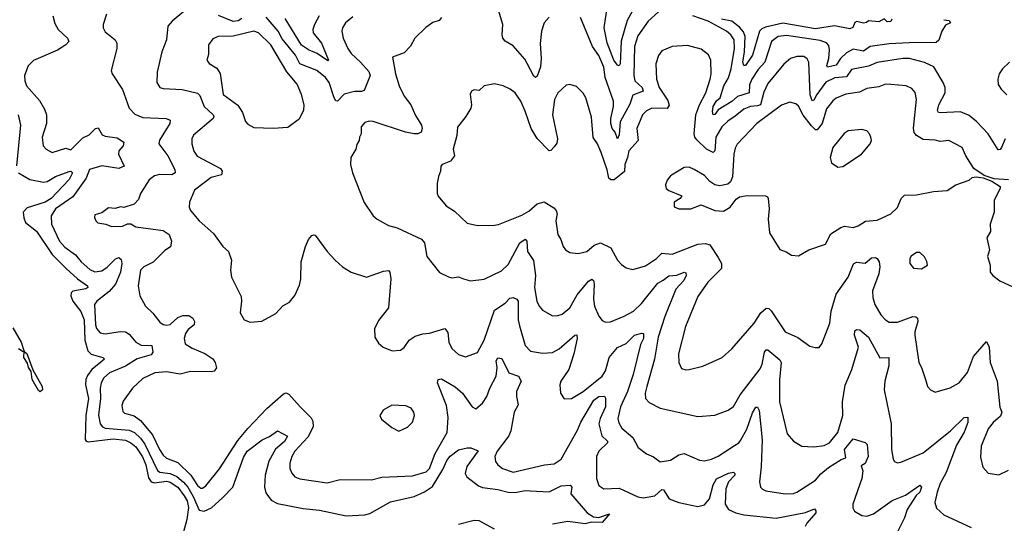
# Model space of a CAD drawing. Extents: x 1954683 to 2060285, y 904798 to 1016299.
# Tile 379 of 472: x 2014005 to 2019770, y 1000913 to 1003863. Entities that reach past the tile are written whole.
import ezdxf

# ---------------------------------------------------------------- set-up
doc = ezdxf.new("R2010")
doc.units = 0

msp = doc.modelspace()

# ---------------------------------------------------------------- linework, layer by layer
at = {"layer": '0CON10XD'}
for points in [[(2017635, 1003995.4), (2017562.1, 1003857.9), (2017526.8, 1003736.8), (2017521.2, 1003605), (2017515, 1003593.3), (2017505, 1003595.6), (2017482.7, 1003625), (2017445, 1003726.9), (2017427.4, 1003815), (2017467.7, 1004092.3)], [(2017105, 1003878.1), (2017075, 1003844), (2017060.3, 1003795), (2017052.6, 1003722.6), (2017058.3, 1003635), (2017054.1, 1003585.9), (2017035, 1003531.2), (2017025, 1003524), (2017015, 1003532.5), (2016976.3, 1003606.3), (2016961.7, 1003631.7), (2016895, 1003710.4), (2016846.9, 1003736.9), (2016834.1, 1003755), (2016829.3, 1003775), (2016832.9, 1003835), (2016788.9, 1003985)], [(2014198.8, 1003885), (2014210.5, 1003840.5), (2014230, 1003805), (2014284, 1003755), (2014292.5, 1003735), (2014274.3, 1003715), (2014225.7, 1003684.3), (2014085, 1003623.5), (2014055, 1003592.5), (2014032.9, 1003535), (2014034, 1003504), (2014044.5, 1003475), (2014119.8, 1003389.8), (2014149.5, 1003339.5), (2014161.8, 1003305), (2014161.2, 1003255), (2014136.7, 1003175), (2014142.9, 1003125), (2014160, 1003105), (2014194.6, 1003084.6), (2014275, 1003110.6), (2014305, 1003100), (2014375, 1003170), (2014410.6, 1003189.4), (2014448.8, 1003225), (2014465, 1003228.6), (2014487.9, 1003187.9), (2014505, 1003180), (2014575, 1003170.9), (2014614.3, 1003145), (2014610.9, 1003125), (2014586, 1003095), (2014583.8, 1003075), (2014615.6, 1003005), (2014585, 1002991.8), (2014485, 1003006.9), (2014413.3, 1002985), (2014394.7, 1002935), (2014315, 1002825.4), (2014215, 1002754.5), (2014188.5, 1002715), (2014191.2, 1002665), (2014237.3, 1002565), (2014269.7, 1002529.7), (2014331.8, 1002485), (2014363.9, 1002445), (2014415, 1002399.2), (2014445, 1002386.3), (2014485, 1002391.1), (2014516.9, 1002413.1), (2014565, 1002461.5), (2014585, 1002470), (2014598.8, 1002458.8), (2014602.1, 1002435), (2014594.6, 1002384.6), (2014566.6, 1002313.4), (2014529, 1002271), (2014455.5, 1002215), (2014443.2, 1002195), (2014448, 1002075), (2014455, 1002053.6), (2014475, 1002029.3), (2014505, 1002023.2), (2014595, 1002037.2), (2014625, 1002033.8), (2014645, 1002021.9), (2014685.7, 1001975), (2014715, 1001957.3), (2014779.2, 1001955), (2014783.8, 1001915), (2014775, 1001899.6), (2014692.7, 1001877.3), (2014625, 1001832.8), (2014530.4, 1001795), (2014498.3, 1001765), (2014482.4, 1001735), (2014476, 1001705), (2014477.4, 1001645), (2014467, 1001547), (2014475.3, 1001495), (2014488.7, 1001478.7), (2014505, 1001470.9), (2014645, 1001459.3), (2014676.8, 1001445), (2014712.6, 1001412.6), (2014737.5, 1001377.5), (2014812.3, 1001222.3), (2014825, 1001213.5), (2014885, 1001205.5), (2014925, 1001187.3), (2014964.2, 1001155), (2014988.8, 1001125)], [(2014512.7, 1003895), (2014492.5, 1003835), (2014493.3, 1003815), (2014505, 1003790.8), (2014563.1, 1003745), (2014574.3, 1003725), (2014572.9, 1003695), (2014541.2, 1003565), (2014546.7, 1003545), (2014605.8, 1003454.2), (2014645.3, 1003345.3), (2014679.1, 1003309.1), (2014725, 1003290.4), (2014863.3, 1003283.3), (2014885.6, 1003275), (2014884.4, 1003255), (2014822.4, 1003157.6), (2014818.6, 1003135), (2014871.2, 1003065), (2014912.9, 1002985), (2014915.8, 1002965), (2014895, 1002954), (2014823.9, 1002956.1), (2014795, 1002948.9), (2014762.9, 1002925), (2014711.2, 1002845), (2014700.7, 1002809.3), (2014675, 1002783.3), (2014615, 1002762.5), (2014595, 1002767.5), (2014563, 1002757), (2014525, 1002760), (2014485, 1002732.5), (2014445, 1002720), (2014442.5, 1002705), (2014450, 1002685), (2014463, 1002673), (2014510, 1002665), (2014541.7, 1002651.7), (2014606.1, 1002653.9), (2014635, 1002667.5), (2014655, 1002667.5), (2014685, 1002650), (2014845, 1002628.9), (2014879.4, 1002605), (2014894.3, 1002565), (2014887.6, 1002532.4), (2014855, 1002510.8), (2014786.6, 1002443.4), (2014732.5, 1002415), (2014712.5, 1002395), (2014698.9, 1002305), (2014707.8, 1002245), (2014741.4, 1002185), (2014785, 1002144.3), (2014825, 1002091.4), (2014845, 1002077.8), (2014865, 1002073.6), (2014885, 1002077.5), (2014931.2, 1002118.8), (2014959.8, 1002130.2), (2014995, 1002130.5), (2015018.1, 1002115), (2015027.5, 1002095), (2015025.6, 1002075), (2014991.8, 1002048.2), (2014975.4, 1002025), (2014968.5, 1001995), (2014974.4, 1001965), (2015015, 1001938.1), (2015088.3, 1001908.3), (2015136.4, 1001876.4), (2015150, 1001855), (2015157, 1001823), (2015142.5, 1001805), (2015125, 1001800), (2015005, 1001802.7), (2014945, 1001787.7), (2014865, 1001800), (2014795.3, 1001794.7), (2014725, 1001761.9), (2014665.4, 1001704.6), (2014611.3, 1001628.7), (2014603, 1001603), (2014607.9, 1001567.9), (2014618.9, 1001558.9), (2014675, 1001542.5), (2014712.5, 1001515), (2014782, 1001432), (2014822.9, 1001345), (2014845, 1001311.8), (2014865, 1001294.7), (2014929.7, 1001269.7), (2015005.8, 1001195.8), (2015045, 1001135.4), (2015065, 1001119.2), (2015075, 1001118.8), (2015095, 1001132.7), (2015175, 1001231.9), (2015282, 1001398), (2015340.9, 1001469.1), (2015451.8, 1001585), (2015548.4, 1001671.6), (2015565, 1001677.9), (2015580.1, 1001670.1), (2015646.3, 1001596.3), (2015710.6, 1001530.6), (2015720.8, 1001510.8), (2015722.5, 1001477.5), (2015691.6, 1001418.4), (2015615.5, 1001335), (2015597.9, 1001305), (2015587.3, 1001265), (2015586.7, 1001235), (2015597.2, 1001207.2), (2015616.2, 1001185), (2015645, 1001173.1), (2015805, 1001149.4), (2015880.9, 1001169.1), (2016065, 1001167.1), (2016125, 1001183.1), (2016305, 1001190.4), (2016384.2, 1001215), (2016405, 1001233.6), (2016437.9, 1001322.1), (2016507.3, 1001445), (2016513, 1001533), (2016503.8, 1001603.8), (2016450.6, 1001735), (2016454.5, 1001755.5), (2016475, 1001758.9), (2016555, 1001713.5), (2016597.8, 1001675), (2016653.5, 1001595), (2016676, 1001584), (2016715, 1001616.5), (2016740.7, 1001655), (2016758.3, 1001705), (2016795.2, 1001775), (2016800, 1001825), (2016795.6, 1001865), (2016805, 1001882), (2016827.9, 1001877.9), (2016868.9, 1001795), (2016925.3, 1001775.3), (2016940.6, 1001745), (2016913.8, 1001685), (2016912.9, 1001655), (2016923.6, 1001606.4), (2016900, 1001565), (2016880.4, 1001455), (2016868.2, 1001425), (2016800.5, 1001335), (2016786.9, 1001305), (2016790, 1001275), (2016804.3, 1001255), (2016832.5, 1001235), (2016895, 1001213.5), (2017077.5, 1001255), (2017135, 1001261.1), (2017175, 1001288.9), (2017270.4, 1001459.6), (2017289.8, 1001505), (2017367.3, 1001635), (2017395, 1001655.8), (2017428.2, 1001658.2), (2017435.6, 1001645.6), (2017434.7, 1001595), (2017403.6, 1001526.4), (2017396.6, 1001495), (2017413.8, 1001425), (2017446.4, 1001395), (2017446.7, 1001385), (2017395.3, 1001335), (2017381.6, 1001305), (2017382.7, 1001175), (2017395.7, 1001135), (2017425, 1001114.6), (2017515, 1001119.1), (2017625, 1001068.2), (2017655, 1001062.5), (2017724.2, 1001075), (2017765, 1001111.8), (2017775, 1001108.6), (2017807.3, 1001057.3), (2017865, 1001034.8), (2017975, 1001011.8), (2018015, 1001021.9), (2018043.1, 1001056.9), (2018065, 1001138.5), (2018085, 1001173.1), (2018155, 1001206.9), (2018185, 1001213.3), (2018192.5, 1001205), (2018191.2, 1001195), (2018154.8, 1001155.2), (2018138.7, 1001115), (2018135.3, 1001025.3), (2018155.5, 1000995), (2018198, 1000975), (2018245, 1000963.1), (2018435, 1000944.2), (2018605, 1000976.2), (2018658.1, 1000998.1), (2018667.1, 1000987.1), (2018665.7, 1000975), (2018614.4, 1000915), (2018604.4, 1000895)], [(2014965, 1003911.2), (2014896.7, 1003855), (2014871.2, 1003825), (2014864.4, 1003745), (2014836.5, 1003675), (2014810, 1003555), (2014807.1, 1003495), (2014825, 1003466), (2014845, 1003459.2), (2014956.8, 1003453.2), (2015045, 1003432.5), (2015058.8, 1003418.8), (2015084.8, 1003354.8), (2015137.1, 1003305), (2015141.4, 1003295), (2015137.5, 1003285), (2015022.9, 1003187.1), (2015013.3, 1003165), (2015012.5, 1003135), (2015023.5, 1003093.5), (2015043.5, 1003063.5), (2015180.9, 1002990.9), (2015191.2, 1002975), (2015186.9, 1002955), (2015125, 1002939.2), (2015028.1, 1002865), (2014999.4, 1002795), (2014997.1, 1002765), (2015005.7, 1002745), (2015055.5, 1002685), (2015139.9, 1002609.9), (2015195, 1002534), (2015227.5, 1002505), (2015244.2, 1002455), (2015239.2, 1002395), (2015244, 1002355), (2015301.3, 1002241.3), (2015304.4, 1002215), (2015295.8, 1002145), (2015320, 1002105), (2015355, 1002090.8), (2015422.1, 1002097.9), (2015505, 1002142), (2015545, 1002186.2), (2015585, 1002207.5), (2015615, 1002247.5), (2015642.7, 1002307.3), (2015650, 1002345), (2015653.3, 1002445), (2015678.9, 1002535), (2015695.5, 1002574.5), (2015715, 1002598), (2015727, 1002603), (2015735, 1002600), (2015805, 1002506), (2015851.4, 1002455), (2015895, 1002415.6), (2015945, 1002384.5), (2016035, 1002354.7), (2016135, 1002390.4), (2016164.2, 1002394.2), (2016172.5, 1002385), (2016178.1, 1002345), (2016164.5, 1002175.5), (2016105, 1002102), (2016082.5, 1002052.5), (2016084.1, 1002004.1), (2016105, 1001967.5), (2016133.9, 1001943.9), (2016185, 1001923.3), (2016235, 1001926.7), (2016255, 1001942.5), (2016286, 1001985), (2016321.1, 1002008.9), (2016365, 1002022.5), (2016405, 1002026.4), (2016494.5, 1002054.5), (2016510.7, 1002030.7), (2016518.1, 1001975), (2016535, 1001936.2), (2016575, 1001902.5), (2016615, 1001889.2), (2016685, 1001914.2), (2016724, 1001986), (2016785, 1002161.4), (2016847.1, 1002202.9), (2016875, 1002231.5), (2016895, 1002236), (2016915, 1002226.7), (2016924.1, 1002214.1), (2016924.2, 1002105), (2016930.4, 1002070.4), (2016965.3, 1001955.3), (2016995, 1001920.5), (2017065, 1001910.4), (2017125, 1001914.6), (2017164.3, 1001935.7), (2017255, 1002015.7), (2017266.8, 1002016.8), (2017268, 1001995), (2017248.7, 1001905), (2017220, 1001815), (2017173.5, 1001745), (2017166.7, 1001725), (2017171.4, 1001675), (2017192.7, 1001642.7), (2017235, 1001644.2), (2017305, 1001684.4), (2017414.4, 1001775), (2017435, 1001807.1), (2017443, 1001833)], [(2015305, 1003870.5), (2015284.4, 1003855.6), (2015255, 1003851.9), (2015168.1, 1003888.1)], [(2015955, 1003880), (2015913.3, 1003845), (2015894.5, 1003815), (2015891.8, 1003795), (2015898.8, 1003755), (2015925.4, 1003695), (2015944.8, 1003664.8), (2015999.7, 1003615), (2016048.8, 1003558.8), (2016056.5, 1003535), (2016021.3, 1003448.7), (2016006.8, 1003443.2), (2015965, 1003443.2), (2015905, 1003427.3), (2015865, 1003386), (2015855, 1003388), (2015845.4, 1003405.4), (2015816.1, 1003495), (2015795.2, 1003525), (2015745, 1003565.7), (2015644.8, 1003605), (2015618.9, 1003655), (2015541.3, 1003751.3), (2015517.5, 1003795), (2015447.7, 1003877.7)], [(2015758.2, 1003885), (2015730.6, 1003835), (2015721.1, 1003805), (2015722.5, 1003785), (2015772.2, 1003725), (2015812, 1003625), (2015808.2, 1003621.8), (2015745.7, 1003665.7), (2015695, 1003685.4), (2015655, 1003713.3), (2015559.5, 1003869.5)], [(2016475.3, 1003874.7), (2016461.8, 1003858.2), (2016423.6, 1003846.4), (2016383.4, 1003816.6), (2016318.6, 1003755), (2016292.7, 1003707.3), (2016255, 1003668), (2016186.7, 1003643.3), (2016205.5, 1003545), (2016227.3, 1003475), (2016256.4, 1003415), (2016295, 1003364.3), (2016321.9, 1003301.9), (2016356.7, 1003245), (2016362.3, 1003225), (2016354.5, 1003205), (2016335.9, 1003194.1), (2016315, 1003193.4), (2016264, 1003204), (2016075, 1003267.5), (2016051.2, 1003268.8), (2016025, 1003261.2), (2016004, 1003235), (2016003.3, 1003195), (2015993.8, 1003175), (2015993.3, 1003155), (2015978.3, 1003131.7), (2015973.3, 1003105), (2015944.2, 1003055), (2015942.5, 1003015), (2015953.8, 1002965), (2016022.3, 1002792.3), (2016074.3, 1002714.3), (2016097.5, 1002695), (2016165, 1002658), (2016215, 1002644.3), (2016357.6, 1002577.6), (2016374.5, 1002555), (2016389.2, 1002475), (2016463, 1002383), (2016515.9, 1002355.9), (2016535, 1002351.2), (2016575, 1002356), (2016604.2, 1002344.2), (2016645, 1002334.2), (2016725, 1002342.5), (2016825, 1002391.4), (2016865, 1002428.6), (2016933.1, 1002555), (2016965, 1002577.8), (2016974.4, 1002565), (2016978.8, 1002505), (2017012.3, 1002452.2), (2017024.8, 1002365), (2017020, 1002295), (2017032.5, 1002215), (2017045.7, 1002185), (2017065, 1002162.5), (2017125, 1002128.6), (2017155, 1002129.4), (2017181.1, 1002138.9), (2017225, 1002174.4), (2017268.1, 1002251.9), (2017335, 1002332), (2017355, 1002342.5), (2017365.2, 1002335.2), (2017369, 1002315), (2017365.3, 1002225.3), (2017370.9, 1002185), (2017396.6, 1002126.6), (2017415, 1002101.2), (2017435, 1002090.8), (2017465, 1002092.9), (2017545, 1002125.6), (2017598.9, 1002155), (2017645, 1002201.5), (2017740.9, 1002319.1), (2017773.4, 1002336.6), (2017805, 1002363.6), (2017852.6, 1002367.4), (2017895, 1002383.3), (2017905, 1002380), (2017907.1, 1002365), (2017893.8, 1002335), (2017846, 1002284), (2017781.9, 1002125), (2017743.9, 1002003.9), (2017721.4, 1001875), (2017676, 1001715), (2017667.9, 1001675), (2017669.4, 1001645), (2017690.2, 1001620.2), (2017755, 1001588.1), (2017975, 1001539.2), (2018075, 1001545.8), (2018152.5, 1001575), (2018185, 1001597.5), (2018222.5, 1001665), (2018341.2, 1001818.8), (2018352.8, 1001845), (2018365.5, 1001915), (2018375, 1001930), (2018385, 1001928.9), (2018455, 1001870.6), (2018463.8, 1001855), (2018453.5, 1001753.5), (2018452.9, 1001625), (2018497.8, 1001437.8), (2018536, 1001395), (2018585, 1001364.3), (2018655, 1001361.9), (2018715, 1001368.9), (2018745.6, 1001385), (2018795, 1001445.6), (2018823.6, 1001545), (2018821.7, 1001625), (2018838.1, 1001721.9), (2018877.7, 1001815), (2018915.8, 1001945), (2018892.5, 1002015), (2018895, 1002040), (2018905, 1002047.5), (2018925, 1002046.2), (2018975, 1002004.4), (2019041.5, 1001881.5), (2019094.3, 1001884.3), (2019094, 1001835), (2019070, 1001745), (2019067.3, 1001695), (2019107.1, 1001495), (2019108.9, 1001345), (2019118.8, 1001288.8), (2019127.5, 1001275), (2019145, 1001268), (2019165, 1001270.8), (2019295, 1001325.6), (2019455.5, 1001455), (2019535, 1001533.1), (2019555.7, 1001535.7), (2019555.8, 1001504.2), (2019535, 1001446.9), (2019489.5, 1001370.5), (2019429.9, 1001210.1), (2019395, 1001145.7), (2019376, 1001095), (2019362.7, 1001035), (2019372, 1001002), (2019415, 1000962.9), (2019575, 1000889.2)], [(2017745, 1003908.5), (2017685, 1003853.3), (2017625, 1003768.6), (2017604.8, 1003705.2), (2017600, 1003535), (2017606.5, 1003505), (2017650, 1003465), (2017656.2, 1003445), (2017595, 1003421.3), (2017577.7, 1003367.7), (2017521.4, 1003265), (2017515, 1003187.5), (2017504.7, 1003164.7), (2017490.7, 1003205), (2017474.8, 1003225), (2017467, 1003255), (2017465.7, 1003284.3), (2017482, 1003355), (2017482.3, 1003385), (2017433, 1003525), (2017424.8, 1003585), (2017395, 1003652.2), (2017358.8, 1003705), (2017287.5, 1003875)], [(2019415, 1003862.9), (2019447.3, 1003857.3), (2019454, 1003845), (2019425, 1003830.4), (2019405, 1003795.4), (2019386.9, 1003743.1), (2019371.3, 1003728.7), (2019212.6, 1003727.4), (2019095, 1003721.3), (2018985, 1003706.7), (2018945, 1003678.4), (2018885, 1003689.7), (2018845, 1003668.2), (2018811.6, 1003635), (2018785, 1003595.8), (2018734.1, 1003584.1), (2018730.7, 1003595), (2018743.3, 1003635), (2018746.8, 1003686.8), (2018741.7, 1003711.7), (2018728.1, 1003728.1), (2018691.3, 1003741.3), (2018495, 1003770.6), (2018445, 1003765.3), (2018406.1, 1003735), (2018367.6, 1003615), (2018328.1, 1003571.9), (2018292.2, 1003515), (2018278.8, 1003481.2), (2018275.2, 1003434.8), (2018207.1, 1003412.9), (2018175, 1003383), (2018094.8, 1003335.2), (2018075, 1003308.2), (2018064.7, 1003304.7), (2018060.5, 1003325), (2018064.8, 1003355), (2018085, 1003386.7), (2018105.6, 1003405), (2018127.8, 1003475), (2018155, 1003522.2), (2018170.6, 1003575), (2018189.6, 1003695), (2018187.9, 1003745), (2018168.7, 1003775), (2018143.5, 1003795), (2018035, 1003853.7), (2017946.4, 1003886.4)], [(2019111.9, 1003865), (2019105, 1003852.5), (2019085, 1003849.4), (2019067.5, 1003867.5), (2019035, 1003851.1), (2018975, 1003856.7), (2018963.8, 1003846.2), (2018945, 1003842), (2018907, 1003853), (2018894, 1003846), (2018883, 1003817), (2018865, 1003810), (2018775, 1003827.3), (2018665, 1003808.4), (2018473.4, 1003843.4), (2018371.1, 1003818.9), (2018350.4, 1003809.6), (2018337.3, 1003795), (2018296.2, 1003655), (2018255, 1003593.8), (2018243.9, 1003593.9), (2018238.6, 1003615), (2018248.9, 1003675), (2018252.7, 1003765), (2018242.6, 1003792.6), (2018219.1, 1003819.1), (2018175, 1003854.1), (2018115, 1003866.1)], [(2015488.3, 1003228.3), (2015575, 1003232.5), (2015643.3, 1003285), (2015667.7, 1003332.3), (2015671.2, 1003365), (2015654.2, 1003425), (2015629.2, 1003485), (2015568.4, 1003558.4), (2015475, 1003715.4), (2015402.2, 1003785), (2015375, 1003796.1), (2015254.3, 1003765.7), (2015166.1, 1003763.9), (2015135, 1003751.1), (2015109.5, 1003715), (2015110.6, 1003659.4), (2015100, 1003625), (2015115, 1003606.7), (2015158.3, 1003578.3), (2015178.6, 1003548.6), (2015195.6, 1003425), (2015281.7, 1003361.7), (2015308.8, 1003318.8), (2015326.6, 1003266.6), (2015340.3, 1003250.3), (2015375, 1003230.6), (2015488.3, 1003228.3)], [(2018362.1, 1003437.9), (2018343.3, 1003365), (2018325, 1003357.6), (2018284.8, 1003355.2), (2018245, 1003339.5), (2018195, 1003296.9), (2018151, 1003269), (2018116.5, 1003235), (2018080, 1003175), (2018075.3, 1003095), (2018065, 1003084.6), (2018025.4, 1003105.4), (2017969.7, 1003159.7), (2017958.8, 1003175), (2017954.8, 1003195), (2017963.3, 1003305), (2017985.7, 1003365), (2018021.8, 1003435), (2018048.5, 1003515), (2018053.3, 1003545), (2018051.4, 1003625), (2018037.4, 1003657.4), (2017995, 1003690), (2017915, 1003710.8), (2017825, 1003705.7), (2017765, 1003681.2), (2017745, 1003653.3), (2017730, 1003605), (2017733.8, 1003515), (2017749.2, 1003465), (2017800.1, 1003390.1), (2017808.4, 1003361.6), (2017796.7, 1003343.3), (2017706, 1003344), (2017675, 1003330), (2017651.8, 1003305), (2017618.2, 1003225), (2017625.3, 1003154.7), (2017572.2, 1003095), (2017564.1, 1003055), (2017547.1, 1003015), (2017545.7, 1002974.3), (2017485, 1002924.6), (2017465.3, 1002925.3), (2017453.8, 1002935), (2017445, 1002983.8), (2017408.5, 1003085), (2017387.8, 1003135), (2017362.6, 1003172.6), (2017352.4, 1003292.4), (2017320.6, 1003405), (2017305, 1003432), (2017265, 1003471.2), (2017225, 1003483.3), (2017205, 1003480), (2017156, 1003435), (2017135.6, 1003395), (2017123.8, 1003305), (2017153.1, 1003165), (2017150, 1003140), (2017135, 1003118.8), (2017115, 1003096.2), (2017104, 1003094), (2017035, 1003166.2), (2016999.4, 1003225), (2016965, 1003326.2), (2016938.1, 1003385), (2016905, 1003433.8), (2016876.7, 1003455), (2016835, 1003476), (2016785, 1003488), (2016724.1, 1003475.9), (2016695, 1003447.5), (2016665, 1003452.5), (2016650, 1003445), (2016643.3, 1003426.7), (2016650.8, 1003365), (2016645.8, 1003345), (2016617.5, 1003295), (2016567.3, 1003232.7), (2016564.5, 1003185), (2016543.3, 1003105), (2016550, 1003065), (2016526.7, 1003035), (2016477.5, 1003015), (2016470, 1003005), (2016468.8, 1002975), (2016456.2, 1002945), (2016450, 1002905), (2016449.2, 1002845), (2016455, 1002830), (2016502.4, 1002772.4), (2016551.3, 1002741.3), (2016625, 1002672), (2016685, 1002657.1), (2016785, 1002659.4), (2016807.4, 1002662.6), (2016945, 1002718.5), (2016985, 1002741.5), (2017034.7, 1002785.3), (2017075, 1002795.6), (2017131.5, 1002761.5), (2017146.7, 1002745), (2017150.9, 1002725), (2017144.6, 1002684.6), (2017155.8, 1002605), (2017173.8, 1002575), (2017186.2, 1002535), (2017200, 1002515), (2017225, 1002500), (2017275, 1002494), (2017325, 1002505.7), (2017368.1, 1002541.9), (2017405.9, 1002555.9), (2017465.9, 1002525.9), (2017504.6, 1002454.6), (2017528.7, 1002428.7), (2017555, 1002409.2), (2017595, 1002400), (2017669.1, 1002420.9), (2017732.9, 1002465), (2017764.7, 1002495.3), (2017825, 1002490.4), (2017975, 1002548.9), (2018021.3, 1002551.3), (2018045, 1002543.6), (2018095, 1002470.9), (2018114.7, 1002435), (2018114.6, 1002405), (2018034.7, 1002325.3), (2017975, 1002240.8), (2017902.7, 1002065), (2017863.2, 1001905), (2017864.5, 1001854.5), (2017880.4, 1001820.4), (2017905, 1001812.9), (2017925, 1001814.2), (2018005, 1001832.9), (2018118.8, 1001885), (2018175.5, 1001934.5), (2018304.7, 1002085.3), (2018345, 1002146.7), (2018375, 1002173.1), (2018390.7, 1002170.7), (2018405, 1002158.6), (2018487.5, 1002035), (2018561.2, 1002001.2), (2018630.5, 1001950.5), (2018663.3, 1001943.3), (2018685, 1001943.3), (2018702, 1001965), (2018748.6, 1002085), (2018755.4, 1002155), (2018784.6, 1002255), (2018856.2, 1002355), (2018886.2, 1002433.8), (2018905, 1002443.5), (2018955, 1002437.5), (2018991.8, 1002468.2), (2019015, 1002470), (2019025.8, 1002465), (2019037.4, 1002445), (2019041.8, 1002415), (2019035.7, 1002375), (2018998.7, 1002275), (2018999.6, 1002235), (2019011.5, 1002195), (2019046.7, 1002135), (2019075, 1002104.3), (2019095, 1002091.9), (2019145, 1002091.5), (2019235, 1002123.8), (2019252.6, 1002122.6), (2019261.4, 1002115), (2019264.5, 1002094.5), (2019246.4, 1002035), (2019246.5, 1002015), (2019270, 1001855), (2019285.8, 1001825), (2019308, 1001755), (2019320, 1001715), (2019337.5, 1001695), (2019365, 1001681.2), (2019453.2, 1001706.8), (2019505, 1001736), (2019553.8, 1001796.2), (2019590.5, 1001889.5), (2019665, 1001978), (2019680.7, 1001945), (2019686.4, 1001855), (2019728.5, 1001745), (2019743.9, 1001593.9), (2019755.4, 1001565), (2019748.4, 1001541.6), (2019705, 1001504.4), (2019675, 1001465.8), (2019634.6, 1001365.4), (2019631.2, 1001301.2), (2019645, 1001242.5), (2019676.4, 1001206.4), (2019737, 1001197), (2019795, 1001223.8)], [(2019774.7, 1003165.3), (2019753.8, 1003115), (2019745, 1003102.5), (2019735, 1003101.5), (2019675, 1003193.5), (2019609.1, 1003265), (2019565, 1003301.1), (2019513.1, 1003323.1), (2019395, 1003318), (2019385, 1003320), (2019378.3, 1003331.7), (2019386.1, 1003365), (2019422.8, 1003435), (2019423.3, 1003465), (2019411.8, 1003495), (2019356.5, 1003586.5), (2019302.3, 1003612.3), (2019214.6, 1003634.6), (2019175, 1003635.9), (2019025, 1003612.5), (2018975, 1003591.3), (2018875, 1003570.6), (2018845, 1003527.8), (2018778.5, 1003521.5), (2018725, 1003497.9), (2018672.5, 1003425), (2018655, 1003390.6), (2018645, 1003386.9), (2018633.7, 1003423.7), (2018626.2, 1003615), (2018615, 1003634.4), (2018596.6, 1003646.6), (2018555, 1003647.7), (2018517.5, 1003635), (2018478.1, 1003601.9), (2018385, 1003490), (2018362.1, 1003437.9)], [(2019800.6, 1003615), (2019759.2, 1003575), (2019739.2, 1003545), (2019731.9, 1003515), (2019735, 1003483.3), (2019752.2, 1003455), (2019785, 1003423.1)], [(2019795, 1002925.6), (2019710, 1002930), (2019651.2, 1002951.2), (2019591.3, 1002991.3), (2019543.8, 1003065), (2019522.5, 1003115), (2019445, 1003155.6), (2019395, 1003149.2), (2019365, 1003158.1), (2019295, 1003161.1), (2019255.5, 1003185), (2019243.1, 1003203.1), (2019237.4, 1003227.4), (2019255.5, 1003395), (2019247.2, 1003437.2), (2019229.1, 1003459.1), (2019196.1, 1003476.1), (2019105, 1003483.3), (2019075, 1003484.4), (2019035, 1003470.4), (2018965, 1003458.9), (2018921.7, 1003438.2), (2018842.6, 1003427.4), (2018785, 1003403.1), (2018765, 1003387.3), (2018728.8, 1003341.2), (2018704.3, 1003255), (2018675, 1003218.2), (2018665, 1003217.8), (2018640.3, 1003240.3), (2018592.8, 1003302.8), (2018565, 1003355.6), (2018549.8, 1003369.8), (2018515, 1003380.6), (2018465, 1003362.7), (2018321.8, 1003255), (2018206.6, 1003133.4), (2018195, 1003111.2), (2018187.2, 1003075), (2018177.7, 1002942.3), (2018167.1, 1002912.9), (2018151.1, 1002898.9), (2018105, 1002889.4), (2018075.7, 1002895.7), (2018045.6, 1002915.6), (2018015, 1002950), (2017953.3, 1002985), (2017925, 1002999.2), (2017895, 1002998), (2017815, 1002947.5), (2017795, 1002922.5), (2017786.7, 1002895), (2017790, 1002875), (2017805, 1002862), (2017881.7, 1002831.7), (2017872.5, 1002815), (2017836.7, 1002795), (2017837, 1002767), (2017864.1, 1002754.1), (2017935, 1002755.8), (2017995, 1002778), (2018075, 1002745.8), (2018125, 1002741.9), (2018165, 1002764.2), (2018199.1, 1002810.9), (2018220, 1002825), (2018265, 1002834.1), (2018371.9, 1002831.9), (2018384.2, 1002825), (2018386.9, 1002815), (2018392.7, 1002755), (2018386.7, 1002695), (2018394.5, 1002614.5), (2018455, 1002517.5), (2018493.6, 1002503.6), (2018523.6, 1002483.6), (2018565, 1002480), (2018624.5, 1002515.5), (2018722.1, 1002547.9), (2018755, 1002608), (2018813.7, 1002646.3), (2018835, 1002652.9), (2018885, 1002646), (2018914.3, 1002655.7), (2018957, 1002683), (2019025, 1002687.8), (2019106, 1002725), (2019145, 1002763.8), (2019165.8, 1002815), (2019185, 1002834.2), (2019255, 1002837.1), (2019355, 1002856), (2019435, 1002862), (2019486.7, 1002895), (2019565, 1002923.8), (2019582.3, 1002937.7), (2019605, 1002942), (2019646.2, 1002936.2), (2019696.2, 1002916.2), (2019746.1, 1002886.1), (2019746.7, 1002875), (2019711.2, 1002805), (2019710, 1002735), (2019686.7, 1002665), (2019688.3, 1002621.7), (2019667.5, 1002585), (2019682.5, 1002515), (2019672.5, 1002475), (2019687.5, 1002425), (2019687.5, 1002385), (2019702.5, 1002365), (2019744.2, 1002334.2), (2019845.8, 1002285.8)], [(2013995.7, 1003305.7), (2014009.7, 1003245), (2013986.6, 1003006.6)], [(2018795, 1002998.8), (2018825, 1003002.5), (2018934.5, 1003075.5), (2018984.4, 1003135.6), (2018991.4, 1003155), (2018988.6, 1003175), (2018980.8, 1003195), (2018965, 1003212.5), (2018935, 1003220), (2018855, 1003211.9), (2018833.2, 1003196.8), (2018766.2, 1003115), (2018750, 1003055), (2018757.5, 1003025), (2018795, 1002998.8)], [(2013997.8, 1002965), (2014065, 1002926.9), (2014145, 1002912), (2014165, 1002915.3), (2014215, 1002944.5), (2014295, 1002974.2), (2014305, 1002974.7), (2014314.1, 1002965), (2014295, 1002927.2), (2014188.1, 1002815), (2014152.9, 1002795), (2014048.6, 1002761.4), (2014025.3, 1002734.7), (2014028.1, 1002701.9), (2014039.6, 1002675), (2014103.7, 1002625), (2014195, 1002487.2), (2014276.7, 1002405), (2014343.2, 1002345), (2014402.1, 1002305), (2014403.6, 1002295), (2014392.9, 1002287.1), (2014315, 1002273.1), (2014306.4, 1002263.6), (2014304.8, 1002245), (2014316.6, 1002215), (2014363, 1002153), (2014382.2, 1002105), (2014386.3, 1001986.3), (2014402.7, 1001922.7), (2014423.3, 1001903.3), (2014490.8, 1001885), (2014500.8, 1001875), (2014426.6, 1001813.4), (2014400.9, 1001779.1), (2014391.7, 1001755), (2014390.2, 1001725), (2014407.2, 1001645), (2014392.6, 1001545), (2014387.1, 1001405), (2014393.7, 1001393.7), (2014405, 1001389.5), (2014552.3, 1001407.7), (2014625, 1001399.4), (2014655, 1001385.2), (2014685, 1001360.6), (2014723.3, 1001303.3), (2014742.4, 1001255), (2014759.1, 1001179.1), (2014775, 1001155.2), (2014795, 1001150.9), (2014865, 1001159.7), (2014886.1, 1001155), (2014931.3, 1001125), (2014968.6, 1001075), (2014985, 1001043.9), (2014994, 1001005), (2014983.5, 1000935), (2014961.2, 1000855)], [(2019285, 1002403.3), (2019320, 1002425), (2019317, 1002447), (2019303, 1002473), (2019275, 1002500), (2019255, 1002500), (2019225, 1002477.5), (2019217.5, 1002465), (2019217.5, 1002435), (2019238.3, 1002408.3), (2019285, 1002403.3)], [(2013965, 1002057.5), (2014013.6, 1001975), (2014030, 1001920), (2014047.3, 1001907.3), (2014082, 1001812), (2014135.9, 1001715), (2014137.3, 1001695), (2014125, 1001682.5), (2014115, 1001690.5), (2014078.2, 1001755), (2014072.1, 1001802.1), (2014056.7, 1001825), (2014050.9, 1001850.9), (2014028.2, 1001885), (2014030, 1001920), (2014025, 1001917.5), (2013998.2, 1001935)], [(2017443, 1001833), (2017457, 1001885), (2017505, 1001943), (2017555, 1001967.1), (2017605, 1002014.6), (2017645, 1002026.9), (2017657.5, 1002025), (2017657.8, 1001995), (2017639.8, 1001960.3), (2017596.8, 1001785), (2017563, 1001685), (2017523.4, 1001595), (2017507.1, 1001527.1), (2017512.3, 1001502.3), (2017530, 1001470), (2017594.4, 1001415), (2017626.8, 1001356.8), (2017675, 1001319.2), (2017715, 1001302), (2017755, 1001272.9), (2017815, 1001282.5), (2017865, 1001313.8), (2017895, 1001321.2), (2017985, 1001282.9), (2018015, 1001278.6), (2018055, 1001288.1), (2018095, 1001306.9), (2018190.1, 1001369.9), (2018215, 1001384.5), (2018225, 1001398.9), (2018262.2, 1001465), (2018295, 1001560.8), (2018315, 1001592.5), (2018325, 1001594), (2018333.7, 1001573.7), (2018351.3, 1001401.3), (2018346.2, 1001243.8), (2018336.1, 1001156.1), (2018343.3, 1001125), (2018353.9, 1001113.9), (2018374.2, 1001104.2), (2018485.9, 1001085.9), (2018535, 1001088.1), (2018555, 1001095.6), (2018665, 1001165.4), (2018696.4, 1001203.6), (2018739.9, 1001240.1), (2018815, 1001287.2), (2018842.5, 1001297.5), (2018834, 1001345), (2018885, 1001408.8), (2018955, 1001386), (2018966.7, 1001375), (2018973.3, 1001305), (2018956.1, 1001263.9), (2018931.1, 1001248.9), (2018941.1, 1001221.1), (2018935.4, 1001175), (2018882.9, 1001025), (2018883.2, 1001003.2), (2018892, 1000985), (2018935, 1000959.2), (2018965, 1000955.7), (2019005, 1000968.5), (2019113.5, 1001046.5), (2019191.1, 1001078.9), (2019275, 1001135.8), (2019284.2, 1001125), (2019275.4, 1001095), (2019254.8, 1001075.2), (2019201.6, 1000995), (2019185.2, 1000944.8), (2019141.1, 1000855)], [(2016225, 1001453.8), (2016275, 1001476), (2016304, 1001505), (2016315.8, 1001545), (2016312, 1001565), (2016296.8, 1001586.8), (2016265, 1001602), (2016184.6, 1001605.4), (2016133.8, 1001575), (2016113.9, 1001543.9), (2016124.1, 1001524.1), (2016184.2, 1001474.2), (2016225, 1001453.8)], [(2014988.8, 1001125), (2015021.2, 1001071.2), (2015055, 1000990.6), (2015085, 1000983.6), (2015127, 1001003), (2015195, 1001063.6), (2015252.2, 1001125), (2015315, 1001298), (2015335.9, 1001335), (2015425, 1001403.1), (2015468, 1001422), (2015515, 1001454), (2015573, 1001423), (2015555, 1001392.7), (2015501.7, 1001348.3), (2015463.1, 1001276.9), (2015442.2, 1001195), (2015438.5, 1001125), (2015445, 1001092.2), (2015477.8, 1001047.8), (2015515, 1001028.7), (2015665, 1001000.9), (2015760.9, 1000990.9), (2015916.6, 1000956.6), (2016025, 1000963.2), (2016055, 1000971.6), (2016175, 1001039.3), (2016315, 1001070.3), (2016375, 1001097.4), (2016421.3, 1001128.7), (2016481.4, 1001228.6), (2016505, 1001281.9), (2016525, 1001305.5), (2016575, 1001344.3), (2016624.2, 1001355.8), (2016645.7, 1001355.7), (2016688.3, 1001338.3), (2016623.8, 1001246.2), (2016612.5, 1001205), (2016623.8, 1001185), (2016691.7, 1001131.8), (2016715, 1001122), (2016805, 1001112.1), (2016865, 1001094.7), (2016905, 1001094.3), (2016965, 1001105.7), (2016993.5, 1001103.5), (2017105, 1001097.3), (2017175, 1001133.6), (2017227.6, 1001137.6), (2017237.5, 1001125), (2017232.5, 1001085), (2017327.5, 1000975), (2017365, 1000951.9), (2017395, 1000946.4), (2017458.6, 1000968.6), (2017415, 1000917.8), (2017355, 1000920), (2017315, 1000909.5), (2017215, 1000923.5), (2017125, 1000908.1)], [(2016785, 1000878.7), (2016695, 1000928.4), (2016665, 1000929.7), (2016575, 1000905.8)]]:
    msp.add_lwpolyline(points, dxfattribs=at)

doc.saveas('drawing.dxf')
